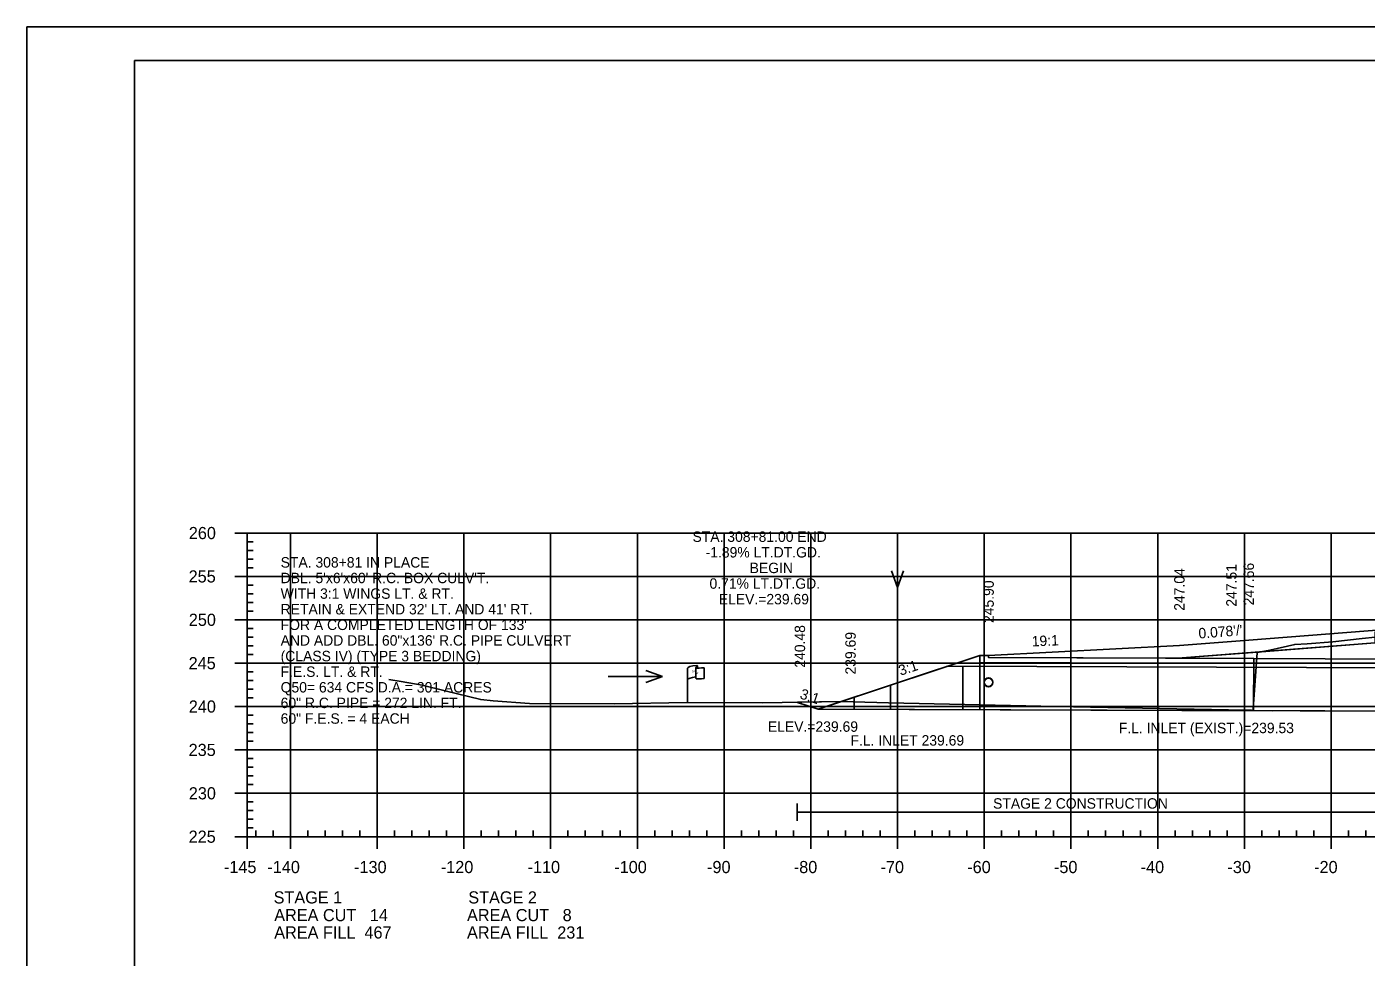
# Model space of a CAD drawing. Extents: x 1365647 to 1367999, y 387113 to 400173.
# Drawn here: x 1365723.7 to 1365878.1, y 397932.4 to 398039.6 of the extents above; entities that cross this region are included whole.
import ezdxf

# ---------------------------------------------------------------- set-up
doc = ezdxf.new("R2010")
doc.units = 0
for name, color, linetype in [('E_Existing ROW', 7, 'Continuous'), ('R_Alt Surface', 7, 'Continuous'), ('R_Axis', 7, 'Continuous'), ('R_Axis Annot', 7, 'Continuous'), ('R_Border', 7, 'Continuous'), ('R_Border Notes', 7, 'Continuous'), ('R_Contours', 7, 'Continuous'), ('R_Draft', 7, 'Continuous'), ('R_Exist Surface', 7, 'Continuous'), ('R_Fin Surface', 7, 'Continuous'), ('R_Fin Surface Annot', 7, 'Continuous'), ('R_Grid', 7, 'Continuous'), ('R_No Plot', 7, 'Continuous'), ('R_Water', 7, 'Continuous'), ('R_Water Annot', 7, 'Continuous'), ('R_Xsect Elev', 7, 'Continuous')]:
    doc.layers.add(name, color=color, linetype=linetype)

msp = doc.modelspace()

# ---------------------------------------------------------------- linework, layer by layer
at = {"layer": 'E_Existing ROW'}
for p, q in [((1365799.86, 397961.74), (1365799.86, 397965.69)), ((1365800.85, 397965.78), (1365800.85, 397965.77)), ((1365800.85, 397965.77), (1365800.85, 397964.54)), ((1365801.02, 397965.94), (1365801.02, 397965.7)), ((1365801.79, 397965.74), (1365801.79, 397964.5))]:
    msp.add_line(p, q, dxfattribs=at)
for centre, radius, start, end in [((1365800.93, 397965.78), 0.078, 88.6458, 274.2828), ((1365800.94, 397965.94), 0.0783, 263.0712, 93.9564), ((1365800.93, 397964.54), 0.0783, 180, 273.9564)]:
    msp.add_arc(centre, radius, start, end, dxfattribs=at)
for centre, major_axis, ratio, start_param, end_param in [((1365801.44, 397965.73), (-1.58, -0.04), 0.19887, 5.030368, 6.283185), ((1365802.14, 397965.85), (-1.23, -0.13), 0.052933, 0.159456, 1.268315), ((1365801.43, 397964.41), (-1.58, -0.04), 0.19887, 5.083035, 6.194897), ((1365802.14, 397964.61), (-1.23, -0.13), 0.052933, 0.159456, 1.268315)]:
    msp.add_ellipse(centre, major_axis=major_axis, ratio=ratio, start_param=start_param, end_param=end_param, dxfattribs=at)
at = {"layer": 'R_Alt Surface'}
msp.add_lwpolyline([(1365834.59, 397967.18), (1365834.59, 397966.93), (1365856.42, 397966.84), (1365879.17, 397968.62), (1365879.17, 397969.91), (1365894.09, 397971.07), (1365903.45, 397971.8), (1365903.45, 397970.51), (1365925.59, 397972.23), (1365945.56, 397971.83)], dxfattribs=at)
at = {"layer": 'R_Axis'}
for p, q in [((1365747.69, 397981.28), (1365749.09, 397981.28)), ((1365749.09, 397946.28), (1365749.09, 397981.28)), ((1365749.09, 397980.28), (1365749.79, 397980.28)), ((1365749.09, 397979.28), (1365749.79, 397979.28)), ((1365749.09, 397978.28), (1365749.79, 397978.28)), ((1365749.09, 397977.28), (1365749.79, 397977.28)), ((1365747.69, 397976.28), (1365749.09, 397976.28)), ((1365749.09, 397975.28), (1365749.79, 397975.28)), ((1365749.09, 397974.28), (1365749.79, 397974.28)), ((1365749.09, 397973.28), (1365749.79, 397973.28)), ((1365749.09, 397972.28), (1365749.79, 397972.28)), ((1365747.69, 397971.28), (1365749.09, 397971.28)), ((1365749.09, 397970.28), (1365749.79, 397970.28)), ((1365749.09, 397969.28), (1365749.79, 397969.28)), ((1365749.09, 397968.28), (1365749.79, 397968.28)), ((1365749.09, 397967.28), (1365749.79, 397967.28)), ((1365747.69, 397966.28), (1365749.09, 397966.28)), ((1365749.09, 397965.28), (1365749.79, 397965.28)), ((1365749.09, 397964.28), (1365749.79, 397964.28)), ((1365749.09, 397963.28), (1365749.79, 397963.28)), ((1365747.69, 397961.28), (1365749.09, 397961.28)), ((1365749.09, 397962.28), (1365749.79, 397962.28)), ((1365749.09, 397960.28), (1365749.79, 397960.28)), ((1365749.09, 397959.28), (1365749.79, 397959.28)), ((1365749.09, 397958.28), (1365749.79, 397958.28)), ((1365749.09, 397957.28), (1365749.79, 397957.28)), ((1365747.69, 397956.28), (1365749.09, 397956.28)), ((1365749.09, 397955.28), (1365749.79, 397955.28)), ((1365749.09, 397954.28), (1365749.79, 397954.28)), ((1365749.09, 397953.28), (1365749.79, 397953.28)), ((1365749.09, 397952.28), (1365749.79, 397952.28)), ((1365747.69, 397951.28), (1365749.09, 397951.28)), ((1365749.09, 397950.28), (1365749.79, 397950.28)), ((1365749.09, 397949.28), (1365749.79, 397949.28)), ((1365749.09, 397948.28), (1365749.79, 397948.28)), ((1365749.09, 397947.28), (1365749.79, 397947.28)), ((1365747.69, 397946.28), (1365749.09, 397946.28)), ((1365749.09, 397946.28), (1365749.09, 397946.98)), ((1365749.09, 397946.28), (1366039.09, 397946.28)), ((1365749.09, 397944.88), (1365749.09, 397946.28)), ((1365750.09, 397946.28), (1365750.09, 397946.98)), ((1365752.09, 397946.28), (1365752.09, 397946.98)), ((1365754.09, 397944.88), (1365754.09, 397946.28)), ((1365756.09, 397946.28), (1365756.09, 397946.98)), ((1365758.09, 397946.28), (1365758.09, 397946.98)), ((1365760.09, 397946.28), (1365760.09, 397946.98)), ((1365762.09, 397946.28), (1365762.09, 397946.98)), ((1365764.09, 397944.88), (1365764.09, 397946.28)), ((1365766.09, 397946.28), (1365766.09, 397946.98)), ((1365768.09, 397946.28), (1365768.09, 397946.98)), ((1365770.09, 397946.28), (1365770.09, 397946.98)), ((1365772.09, 397946.28), (1365772.09, 397946.98)), ((1365774.09, 397944.88), (1365774.09, 397946.28)), ((1365776.09, 397946.28), (1365776.09, 397946.98)), ((1365778.09, 397946.28), (1365778.09, 397946.98)), ((1365780.09, 397946.28), (1365780.09, 397946.98)), ((1365782.09, 397946.28), (1365782.09, 397946.98)), ((1365784.09, 397944.88), (1365784.09, 397946.28)), ((1365786.09, 397946.28), (1365786.09, 397946.98)), ((1365788.09, 397946.28), (1365788.09, 397946.98)), ((1365790.09, 397946.28), (1365790.09, 397946.98)), ((1365792.09, 397946.28), (1365792.09, 397946.98)), ((1365794.09, 397944.88), (1365794.09, 397946.28)), ((1365796.09, 397946.28), (1365796.09, 397946.98)), ((1365798.09, 397946.28), (1365798.09, 397946.98)), ((1365800.09, 397946.28), (1365800.09, 397946.98)), ((1365802.09, 397946.28), (1365802.09, 397946.98)), ((1365804.09, 397944.88), (1365804.09, 397946.28)), ((1365806.09, 397946.28), (1365806.09, 397946.98)), ((1365808.09, 397946.28), (1365808.09, 397946.98)), ((1365810.09, 397946.28), (1365810.09, 397946.98)), ((1365812.09, 397946.28), (1365812.09, 397946.98)), ((1365814.09, 397944.88), (1365814.09, 397946.28)), ((1365816.09, 397946.28), (1365816.09, 397946.98)), ((1365818.09, 397946.28), (1365818.09, 397946.98)), ((1365820.09, 397946.28), (1365820.09, 397946.98)), ((1365822.09, 397946.28), (1365822.09, 397946.98)), ((1365824.09, 397944.88), (1365824.09, 397946.28)), ((1365826.09, 397946.28), (1365826.09, 397946.98)), ((1365828.09, 397946.28), (1365828.09, 397946.98)), ((1365830.09, 397946.28), (1365830.09, 397946.98)), ((1365832.09, 397946.28), (1365832.09, 397946.98)), ((1365834.09, 397944.88), (1365834.09, 397946.28)), ((1365836.09, 397946.28), (1365836.09, 397946.98)), ((1365838.09, 397946.28), (1365838.09, 397946.98)), ((1365840.09, 397946.28), (1365840.09, 397946.98)), ((1365842.09, 397946.28), (1365842.09, 397946.98)), ((1365844.09, 397944.88), (1365844.09, 397946.28)), ((1365846.09, 397946.28), (1365846.09, 397946.98)), ((1365848.09, 397946.28), (1365848.09, 397946.98)), ((1365850.09, 397946.28), (1365850.09, 397946.98)), ((1365852.09, 397946.28), (1365852.09, 397946.98)), ((1365854.09, 397944.88), (1365854.09, 397946.28)), ((1365856.09, 397946.28), (1365856.09, 397946.98)), ((1365858.09, 397946.28), (1365858.09, 397946.98)), ((1365860.09, 397946.28), (1365860.09, 397946.98)), ((1365862.09, 397946.28), (1365862.09, 397946.98)), ((1365864.09, 397944.88), (1365864.09, 397946.28)), ((1365866.09, 397946.28), (1365866.09, 397946.98)), ((1365868.09, 397946.28), (1365868.09, 397946.98)), ((1365870.09, 397946.28), (1365870.09, 397946.98)), ((1365872.09, 397946.28), (1365872.09, 397946.98)), ((1365874.09, 397944.88), (1365874.09, 397946.28)), ((1365876.09, 397946.28), (1365876.09, 397946.98)), ((1365878.09, 397946.28), (1365878.09, 397946.98))]:
    msp.add_line(p, q, dxfattribs=at)
at = {"layer": 'R_Border'}
for p, q in [((1365736.09, 398035.74), (1366052.27, 398035.74)), ((1365736.09, 397830.28), (1365736.09, 398035.74))]:
    msp.add_line(p, q, dxfattribs=at)
at = {"layer": 'R_Contours'}
for points in [[(1365866.05, 397967.59), (1365867.03, 397967.78), (1365869.89, 397968.45), (1365871.31, 397968.52), (1365874.27, 397968.75), (1365877.67, 397969.11), (1365879.17, 397969.27), (1365879.17, 397968.62)], [(1365817.62, 397961.86), (1365823.06, 397961.7), (1365838.87, 397961.38), (1365842.39, 397961.28), (1365864.26, 397960.86), (1365864.89, 397960.85), (1365865.09, 397960.84), (1365865.1, 397961.02), (1365865.55, 397967.5), (1365866.05, 397967.59), (1365856.42, 397966.84), (1365834.59, 397966.93), (1365834.59, 397967.18), (1365833.59, 397967.18)], [(1365812.57, 397961.76), (1365812.57, 397961.77), (1365817.58, 397961.86), (1365817.62, 397961.86), (1365814.95, 397960.97)]]:
    msp.add_lwpolyline(points, close=True, dxfattribs=at)
at = {"layer": 'R_Exist Surface'}
msp.add_lwpolyline([(1365765.43, 397964.41), (1365766.86, 397964.16), (1365769.28, 397963.74), (1365771.94, 397963.09), (1365776.04, 397962.09), (1365777.47, 397961.94), (1365781.66, 397961.64), (1365791.41, 397961.59), (1365799.83, 397961.74), (1365808.51, 397961.7), (1365817.58, 397961.86), (1365823.06, 397961.7), (1365838.87, 397961.38), (1365842.39, 397961.28), (1365864.26, 397960.86), (1365864.89, 397960.85), (1365865.09, 397960.84), (1365865.1, 397961.02), (1365865.55, 397967.5), (1365867.03, 397967.78), (1365869.89, 397968.45), (1365871.31, 397968.52), (1365874.27, 397968.75), (1365877.67, 397969.11), (1365879.17, 397969.27)], dxfattribs=at)
at = {"layer": 'R_Fin Surface'}
msp.add_lwpolyline([(1365812.57, 397961.76), (1365814.95, 397960.97), (1365833.59, 397967.18), (1365834.59, 397967.18), (1365856.59, 397968.32), (1365862.59, 397968.79), (1365864.59, 397968.94), (1365894.09, 397971.24), (1365923.59, 397973.54), (1365925.59, 397973.69), (1365931.59, 397974.16), (1365945.56, 397971.83), (1365953.59, 397970.49), (1365975.15, 397963.31), (1365983.99, 397960.36), (1365984.02, 397960.35), (1365993.65, 397960.33)], dxfattribs=at)
at = {"layer": 'R_Grid'}
for p, q in [((1365749.09, 397981.28), (1366039.09, 397981.28)), ((1365749.09, 397946.28), (1365749.09, 397981.28)), ((1365754.09, 397946.28), (1365754.09, 397981.28)), ((1365764.09, 397946.28), (1365764.09, 397981.28)), ((1365774.09, 397946.28), (1365774.09, 397981.28)), ((1365784.09, 397946.28), (1365784.09, 397981.28)), ((1365794.09, 397946.28), (1365794.09, 397981.28)), ((1365804.09, 397946.28), (1365804.09, 397981.28)), ((1365814.09, 397946.28), (1365814.09, 397981.28)), ((1365824.09, 397946.28), (1365824.09, 397981.28)), ((1365834.09, 397946.28), (1365834.09, 397981.28)), ((1365844.09, 397946.28), (1365844.09, 397981.28)), ((1365854.09, 397946.28), (1365854.09, 397981.28)), ((1365864.09, 397946.28), (1365864.09, 397981.28)), ((1365874.09, 397946.28), (1365874.09, 397981.28)), ((1365749.09, 397976.28), (1366039.09, 397976.28)), ((1365749.09, 397971.28), (1366039.09, 397971.28)), ((1365749.09, 397966.28), (1366039.09, 397966.28)), ((1365749.09, 397961.28), (1366039.09, 397961.28)), ((1365749.09, 397956.28), (1366039.09, 397956.28)), ((1365749.09, 397951.28), (1366039.09, 397951.28)), ((1365749.09, 397946.28), (1366039.09, 397946.28))]:
    msp.add_line(p, q, dxfattribs=at)
at = {"layer": 'R_No Plot'}
msp.add_line((1365723.69, 398039.63), (1366057.03, 398039.63), dxfattribs=at)
msp.add_lwpolyline([(1365723.69, 398039.63), (1366057.03, 398039.63), (1366057.03, 397826.3), (1365723.69, 397826.3)], close=True, dxfattribs=at)
for centre in [(1365834.59, 397964.1), (1365834.59, 397964.04)]:
    msp.add_circle(centre, 0.5, dxfattribs=at)
at = {"layer": 'R_Water'}
for p, q in [((1365833.59, 397967.18), (1365834.59, 397967.18)), ((1365833.59, 397967.18), (1365833.59, 397960.92)), ((1365834.59, 397967.18), (1365834.59, 397966.93)), ((1365829.79, 397965.92), (1365968.81, 397965.42)), ((1365831.62, 397965.91), (1365831.62, 397960.91)), ((1365833.59, 397966.35), (1365865.16, 397966.23)), ((1365834.59, 397966.93), (1365865.16, 397966.81)), ((1365865.16, 397966.81), (1365865.13, 397960.81)), ((1365865.16, 397966.81), (1365865.13, 397960.81)), ((1365865.16, 397966.81), (1365925.6, 397966.57)), ((1365823.29, 397963.75), (1365823.29, 397960.94)), ((1365814.95, 397960.97), (1365867.38, 397960.8)), ((1365814.95, 397960.97), (1365983.97, 397960.37)), ((1365819.09, 397962.35), (1365819.09, 397960.96)), ((1365865.13, 397960.81), (1365925.57, 397960.57)), ((1365812.53, 397948.12), (1365812.53, 397950.12)), ((1365812.53, 397949.12), (1365879.17, 397949.12))]:
    msp.add_line(p, q, dxfattribs=at)
at = {"layer": 'R_Water Annot'}
for p, q in [((1365824.09, 397981.28), (1365824.09, 397974.99)), ((1365824.09, 397974.99), (1365823.39, 397976.92)), ((1365824.09, 397974.99), (1365824.79, 397976.92)), ((1365790.71, 397964.75), (1365797, 397964.75)), ((1365797, 397964.75), (1365795.07, 397965.45)), ((1365797, 397964.75), (1365795.07, 397964.05))]:
    msp.add_line(p, q, dxfattribs=at)

# ---------------------------------------------------------------- texts
at = {"layer": 'E_Existing ROW'}
for s, height, rotation, p in [('DWB 11-9-07', 0.001, 90, (1365801.02, 397965.7)), ('R ', 0.2, 9.9884, (1365800.38, 397965.19)), (' O', 0.2, 9.9884, (1365800.52, 397965.23)), ('W', 0.2, 351.1788, (1365800.85, 397965.06)), ('DWB 11-9-07', 0.001, 5.0717, (1365801.78, 397964.5)), ('DWB 11-9-07', 0.001, 90, (1365799.86, 397961.74))]:
    msp.add_text(s, height=height, rotation=rotation, dxfattribs=at).set_placement(p)
at = {"layer": 'R_Axis Annot'}
for s, p in [('260', (1365742.37, 397980.58)), ('255', (1365742.35, 397975.58)), ('250', (1365742.37, 397970.58)), ('245', (1365742.35, 397965.58)), ('240', (1365742.37, 397960.58)), ('235', (1365742.35, 397955.58)), ('230', (1365742.37, 397950.58)), ('225', (1365742.35, 397945.58)), ('-145', (1365746.42, 397942.08)), ('-140', (1365751.43, 397942.08)), ('-130', (1365761.43, 397942.08)), ('-120', (1365771.43, 397942.08)), ('-110', (1365781.43, 397942.08)), ('-100', (1365791.43, 397942.08)), ('-90', (1365802.13, 397942.08)), ('-80', (1365812.13, 397942.08)), ('-70', (1365822.13, 397942.08)), ('-60', (1365832.13, 397942.08)), ('-50', (1365842.13, 397942.08)), ('-40', (1365852.13, 397942.08)), ('-30', (1365862.13, 397942.08)), ('-20', (1365872.13, 397942.08)), ('STAGE 1', (1365752.15, 397938.58)), ('STAGE 2', (1365774.6, 397938.58)), ('AREA CUT   14', (1365752.22, 397936.54)), ('AREA CUT   8', (1365774.45, 397936.54)), ('AREA FILL  467', (1365752.22, 397934.54)), ('AREA FILL  231', (1365774.45, 397934.54))]:
    msp.add_text(s, height=1.4, dxfattribs=at).set_placement(p)
at = {"layer": 'R_Border Notes'}
for s, p in [('ELEV.=239.69', (1365809.14, 397958.37)), ('F.L. INLET (EXIST.)=239.53', (1365849.6, 397958.21))]:
    msp.add_text(s, height=1.2, dxfattribs=at).set_placement(p)
at = {"layer": 'R_Draft'}
for s, p in [('STA. 308+81 IN PLACE', (1365752.96, 397977.3)), ("DBL. 5'x6'x60' R.C. BOX CULV'T.", (1365752.96, 397975.5)), ('WITH 3:1 WINGS LT. & RT.', (1365752.96, 397973.7)), ("RETAIN & EXTEND 32' LT. AND 41' RT.", (1365752.96, 397971.9)), ("FOR A COMPLETED LENGTH OF 133'", (1365752.96, 397970.1)), ('AND ADD DBL. 60"x136\' R.C. PIPE CULVERT', (1365752.96, 397968.3)), ('(CLASS IV) (TYPE 3 BEDDING)', (1365752.96, 397966.5)), ('F.E.S. LT. & RT.', (1365752.96, 397964.7)), ('Q50= 634 CFS D.A.= 301 ACRES', (1365752.96, 397962.9)), ('60" R.C. PIPE = 272 LIN. FT.', (1365752.96, 397961.1)), ('60" F.E.S. = 4 EACH', (1365752.96, 397959.3))]:
    msp.add_text(s, height=1.2, rotation=360, dxfattribs=at).set_placement(p)
at = {"layer": 'R_Fin Surface Annot'}
for s, rotation, p in [('247.04', 90, (1365857.19, 397972.32)), ('247.51', 90, (1365863.19, 397972.79)), ('247.66', 90, (1365865.19, 397972.94)), ('240.48', 90, (1365813.43, 397965.76)), ("0.078'/'", 4.4508, (1365858.84, 397969.11)), ('239.69', 90, (1365819.27, 397964.97)), ('19:1', 2.4192, (1365839.59, 397968.2)), ('3:1', 18.4349, (1365824.44, 397964.82)), ('3:1', 341.5651, (1365812.74, 397962.24))]:
    msp.add_text(s, height=1.2, rotation=rotation, dxfattribs=at).set_placement(p)
at = {"layer": 'R_Water'}
for s, p in [('STA. 308+81.00 END', (1365800.45, 397980.26)), ('-1.89% LT.DT.GD.', (1365801.96, 397978.46)), ('BEGIN', (1365807.04, 397976.66)), ('0.71% LT.DT.GD.', (1365802.41, 397974.86)), ('ELEV.=239.69', (1365803.48, 397973.06)), ('F.L. INLET 239.69', (1365818.66, 397956.78)), ('STAGE 2 CONSTRUCTION', (1365835.11, 397949.51))]:
    msp.add_text(s, height=1.2, dxfattribs=at).set_placement(p)
at = {"layer": 'R_Xsect Elev'}
msp.add_text('245.90', height=1.2, rotation=90, dxfattribs=at).set_placement((1365835.19, 397970.91))

doc.saveas('drawing.dxf')
